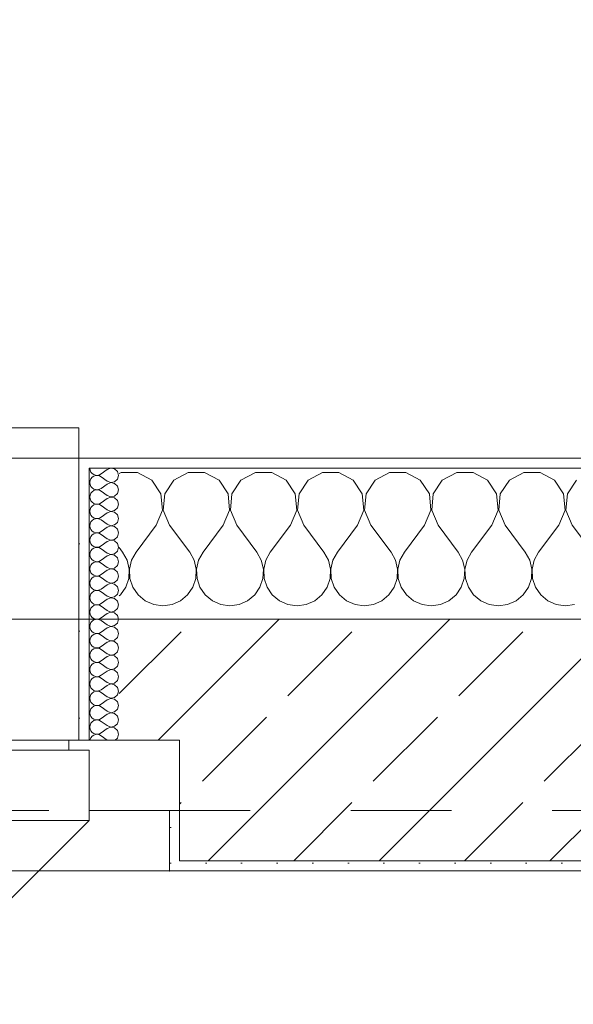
# Model space of a CAD drawing. Header units: metres. Extents: x -3.6 to 90.7, y -11.1 to 18.
# Tile 676 of 708: x 57.391 to 57.941, y 13.312 to 14.291. Entities that reach past the tile are written whole.
import ezdxf

# ---------------------------------------------------------------- set-up
doc = ezdxf.new("R2010")
doc.units = ezdxf.units.M
doc.header["$MEASUREMENT"] = 0
doc.linetypes.add('Strichlinie eng', pattern=[0.115, 0.075, -0.04])
doc.linetypes.add('Untersicht', pattern=[0.1, 0.075, -0.025])
for name, color, linetype in [('152 - Bemaßung_ Beschriftung.Ausbau', 7, 'Continuous'), ('603 - Struktur.Bodenplatte_ Decke Roh', 7, 'Continuous'), ('604 - Struktur.Wand Aussen', 7, 'Continuous'), ('650 - Abdeckung.Fußboden Aufbau', 7, 'Continuous'), ('Neubau_653 - Abdeckung.TB Verkofferung', 7, 'Continuous')]:
    doc.layers.add(name, color=color, linetype=linetype)
doc.styles.add('ERSTELLTER_STIL_2', font='txt')
doc.dimstyles.new('ERSTELLTER_STIL__3', dxfattribs={"dimtxt": 0.1, "dimasz": 0.0532, "dimexe": 0.18, "dimexo": 0.0625, "dimgap": 0, "dimtad": 1, "dimtih": 1, "dimtoh": 1, "dimzin": 0, "dimdsep": 46, "dimtxsty": 'ERSTELLTER_STIL_2', "dimblk": 'ARROWHEAD_2', "dimblk1": 'ARROWHEAD_2', "dimblk2": 'ARROWHEAD_2', "dimcen": 0.09, "dimse1": 1, "dimse2": 1, "dimclrd": 7, "dimclre": 7, "dimclrt": 7, "dimazin": 0, "dimtfac": 1, "dimtdec": 4, "dimtmove": 0, "dimatfit": 3, "dimfxl": 1, "dimtolj": 1, "dimtzin": 0, "dimarcsym": 0})
pattern_1 = [(0, (0, 0), (0, 0.08660254), [0, -0.05]), (0, (0.025, 0.0433), (0, 0.08660254), [0, -0.05])]
pattern_2 = [(45, (0, 0), (-0.01767767, 0.01767767), [0, -0.025])]

# ---------------------------------------------------------------- blocks, each defined once
blk = doc.blocks.new('*X30')
at = {"layer": '604 - Struktur.Wand Aussen', "color": 7, "linetype": 'Continuous', "lineweight": 5}
for p, q in [((57.49188, 13.84066), (57.49, 13.83965)), ((57.50812, 13.84066), (57.49188, 13.84066)), ((57.52243, 13.83299), (57.50812, 13.84066)), ((57.55855, 13.84066), (57.54424, 13.83299)), ((57.57479, 13.84066), (57.55855, 13.84066)), ((57.5891, 13.83299), (57.57479, 13.84066)), ((57.62521, 13.84066), (57.6109, 13.83299)), ((57.64145, 13.84066), (57.62521, 13.84066)), ((57.65576, 13.83299), (57.64145, 13.84066)), ((57.69188, 13.84066), (57.67757, 13.83299)), ((57.70812, 13.84066), (57.69188, 13.84066)), ((57.72243, 13.83299), (57.70812, 13.84066)), ((57.75855, 13.84066), (57.74424, 13.83299)), ((57.77479, 13.84066), (57.75855, 13.84066)), ((57.7891, 13.83299), (57.77479, 13.84066)), ((57.82521, 13.84066), (57.8109, 13.83299)), ((57.84145, 13.84066), (57.82521, 13.84066)), ((57.85576, 13.83299), (57.84145, 13.84066)), ((57.89188, 13.84066), (57.87757, 13.83299)), ((57.90812, 13.84066), (57.89188, 13.84066)), ((57.92243, 13.83299), (57.90812, 13.84066)), ((57.53142, 13.81947), (57.52243, 13.83299)), ((57.54424, 13.83299), (57.53525, 13.81947)), ((57.59808, 13.81947), (57.5891, 13.83299)), ((57.6109, 13.83299), (57.60192, 13.81947)), ((57.66475, 13.81947), (57.65576, 13.83299)), ((57.67757, 13.83299), (57.66858, 13.81947)), ((57.73142, 13.81947), (57.72243, 13.83299)), ((57.74424, 13.83299), (57.73525, 13.81947)), ((57.79808, 13.81947), (57.7891, 13.83299)), ((57.8109, 13.83299), (57.80192, 13.81947)), ((57.86475, 13.81947), (57.85576, 13.83299)), ((57.87757, 13.83299), (57.86858, 13.81947)), ((57.93142, 13.81947), (57.92243, 13.83299)), ((57.94424, 13.83299), (57.93525, 13.81947)), ((57.53295, 13.8033), (57.53142, 13.81947)), ((57.53525, 13.81947), (57.53371, 13.8033)), ((57.59962, 13.8033), (57.59808, 13.81947)), ((57.60192, 13.81947), (57.60038, 13.8033)), ((57.66629, 13.8033), (57.66475, 13.81947)), ((57.66858, 13.81947), (57.66705, 13.8033)), ((57.73295, 13.8033), (57.73142, 13.81947)), ((57.73525, 13.81947), (57.73371, 13.8033)), ((57.79962, 13.8033), (57.79808, 13.81947)), ((57.80192, 13.81947), (57.80038, 13.8033)), ((57.86629, 13.8033), (57.86475, 13.81947)), ((57.86858, 13.81947), (57.86705, 13.8033)), ((57.93295, 13.8033), (57.93142, 13.81947)), ((57.93525, 13.81947), (57.93371, 13.8033)), ((57.52667, 13.78833), (57.53295, 13.8033)), ((57.53371, 13.8033), (57.54, 13.78833)), ((57.59333, 13.78833), (57.59962, 13.8033)), ((57.60038, 13.8033), (57.60667, 13.78833)), ((57.66, 13.78833), (57.66629, 13.8033)), ((57.66705, 13.8033), (57.67333, 13.78833)), ((57.72667, 13.78833), (57.73295, 13.8033)), ((57.73371, 13.8033), (57.74, 13.78833)), ((57.79333, 13.78833), (57.79962, 13.8033)), ((57.80038, 13.8033), (57.80667, 13.78833)), ((57.86, 13.78833), (57.86629, 13.8033)), ((57.86705, 13.8033), (57.87333, 13.78833)), ((57.92667, 13.78833), (57.93295, 13.8033)), ((57.93371, 13.8033), (57.94, 13.78833)), ((57.52667, 13.78833), (57.50667, 13.76167)), ((57.54, 13.78833), (57.56, 13.76167)), ((57.59333, 13.78833), (57.57333, 13.76167)), ((57.60667, 13.78833), (57.62667, 13.76167)), ((57.66, 13.78833), (57.64, 13.76167)), ((57.67333, 13.78833), (57.69333, 13.76167)), ((57.72667, 13.78833), (57.70667, 13.76167)), ((57.74, 13.78833), (57.76, 13.76167)), ((57.79333, 13.78833), (57.77333, 13.76167)), ((57.80667, 13.78833), (57.82667, 13.76167)), ((57.86, 13.78833), (57.84, 13.76167)), ((57.87333, 13.78833), (57.89333, 13.76167)), ((57.92667, 13.78833), (57.90667, 13.76167)), ((57.94, 13.78833), (57.96, 13.76167)), ((57.49, 13.76611), (57.49333, 13.76167)), ((57.49778, 13.75362), (57.49333, 13.76167)), ((57.50667, 13.76167), (57.50222, 13.75362)), ((57.56445, 13.75362), (57.56, 13.76167)), ((57.57333, 13.76167), (57.56888, 13.75362)), ((57.63112, 13.75362), (57.62667, 13.76167)), ((57.64, 13.76167), (57.63555, 13.75362)), ((57.69778, 13.75362), (57.69333, 13.76167)), ((57.70667, 13.76167), (57.70222, 13.75362)), ((57.76445, 13.75362), (57.76, 13.76167)), ((57.77333, 13.76167), (57.76888, 13.75362)), ((57.83112, 13.75362), (57.82667, 13.76167)), ((57.84, 13.76167), (57.83555, 13.75362)), ((57.89778, 13.75362), (57.89333, 13.76167)), ((57.90667, 13.76167), (57.90222, 13.75362)), ((57.49987, 13.74466), (57.49778, 13.75362)), ((57.50222, 13.75362), (57.50013, 13.74466)), ((57.56653, 13.74466), (57.56445, 13.75362)), ((57.56888, 13.75362), (57.5668, 13.74466)), ((57.6332, 13.74466), (57.63112, 13.75362)), ((57.63555, 13.75362), (57.63347, 13.74466)), ((57.69987, 13.74466), (57.69778, 13.75362)), ((57.70222, 13.75362), (57.70013, 13.74466)), ((57.76653, 13.74466), (57.76445, 13.75362)), ((57.76888, 13.75362), (57.7668, 13.74466)), ((57.8332, 13.74466), (57.83112, 13.75362)), ((57.83555, 13.75362), (57.83347, 13.74466)), ((57.89987, 13.74466), (57.89778, 13.75362)), ((57.90222, 13.75362), (57.90013, 13.74466)), ((57.49942, 13.73547), (57.49987, 13.74466)), ((57.50013, 13.74466), (57.50058, 13.73547)), ((57.56609, 13.73547), (57.56653, 13.74466)), ((57.5668, 13.74466), (57.56725, 13.73547)), ((57.63275, 13.73547), (57.6332, 13.74466)), ((57.63347, 13.74466), (57.63391, 13.73547)), ((57.69942, 13.73547), (57.69987, 13.74466)), ((57.70013, 13.74466), (57.70058, 13.73547)), ((57.76609, 13.73547), (57.76653, 13.74466)), ((57.7668, 13.74466), (57.76725, 13.73547)), ((57.83275, 13.73547), (57.8332, 13.74466)), ((57.83347, 13.74466), (57.83391, 13.73547)), ((57.89942, 13.73547), (57.89987, 13.74466)), ((57.90013, 13.74466), (57.90058, 13.73547)), ((57.49648, 13.72676), (57.49942, 13.73547)), ((57.50058, 13.73547), (57.50352, 13.72676)), ((57.56315, 13.72676), (57.56609, 13.73547)), ((57.56725, 13.73547), (57.57019, 13.72676)), ((57.62981, 13.72676), (57.63275, 13.73547)), ((57.63391, 13.73547), (57.63685, 13.72676)), ((57.69648, 13.72676), (57.69942, 13.73547)), ((57.70058, 13.73547), (57.70352, 13.72676)), ((57.76315, 13.72676), (57.76609, 13.73547)), ((57.76725, 13.73547), (57.77019, 13.72676)), ((57.82981, 13.72676), (57.83275, 13.73547)), ((57.83391, 13.73547), (57.83685, 13.72676)), ((57.89648, 13.72676), (57.89942, 13.73547)), ((57.90058, 13.73547), (57.90352, 13.72676)), ((57.49127, 13.71918), (57.49648, 13.72676)), ((57.50352, 13.72676), (57.50873, 13.71918)), ((57.55794, 13.71918), (57.56315, 13.72676)), ((57.57019, 13.72676), (57.57539, 13.71918)), ((57.62461, 13.71918), (57.62981, 13.72676)), ((57.63685, 13.72676), (57.64206, 13.71918)), ((57.69127, 13.71918), (57.69648, 13.72676)), ((57.70352, 13.72676), (57.70873, 13.71918)), ((57.75794, 13.71918), (57.76315, 13.72676)), ((57.77019, 13.72676), (57.77539, 13.71918)), ((57.82461, 13.71918), (57.82981, 13.72676)), ((57.83685, 13.72676), (57.84206, 13.71918)), ((57.89127, 13.71918), (57.89648, 13.72676)), ((57.90352, 13.72676), (57.90873, 13.71918)), ((57.49, 13.71813), (57.49127, 13.71918)), ((57.50873, 13.71918), (57.51581, 13.71331)), ((57.51581, 13.71331), (57.52422, 13.7096)), ((57.54244, 13.7096), (57.55086, 13.71331)), ((57.55086, 13.71331), (57.55794, 13.71918)), ((57.57539, 13.71918), (57.58248, 13.71331)), ((57.58248, 13.71331), (57.59089, 13.7096)), ((57.60911, 13.7096), (57.61752, 13.71331)), ((57.61752, 13.71331), (57.62461, 13.71918)), ((57.64206, 13.71918), (57.64914, 13.71331)), ((57.64914, 13.71331), (57.65756, 13.7096)), ((57.67578, 13.7096), (57.68419, 13.71331)), ((57.68419, 13.71331), (57.69127, 13.71918)), ((57.70873, 13.71918), (57.71581, 13.71331)), ((57.71581, 13.71331), (57.72422, 13.7096)), ((57.74244, 13.7096), (57.75086, 13.71331)), ((57.75086, 13.71331), (57.75794, 13.71918)), ((57.77539, 13.71918), (57.78248, 13.71331)), ((57.78248, 13.71331), (57.79089, 13.7096)), ((57.80911, 13.7096), (57.81752, 13.71331)), ((57.81752, 13.71331), (57.82461, 13.71918)), ((57.84206, 13.71918), (57.84914, 13.71331)), ((57.84914, 13.71331), (57.85756, 13.7096)), ((57.87578, 13.7096), (57.88419, 13.71331)), ((57.88419, 13.71331), (57.89127, 13.71918)), ((57.90873, 13.71918), (57.91581, 13.71331)), ((57.91581, 13.71331), (57.92422, 13.7096)), ((57.52422, 13.7096), (57.53333, 13.70833)), ((57.53333, 13.70833), (57.54244, 13.7096)), ((57.59089, 13.7096), (57.6, 13.70833)), ((57.6, 13.70833), (57.60911, 13.7096)), ((57.65756, 13.7096), (57.66667, 13.70833)), ((57.66667, 13.70833), (57.67578, 13.7096)), ((57.72422, 13.7096), (57.73333, 13.70833)), ((57.73333, 13.70833), (57.74244, 13.7096)), ((57.79089, 13.7096), (57.8, 13.70833)), ((57.8, 13.70833), (57.80911, 13.7096)), ((57.85756, 13.7096), (57.86667, 13.70833)), ((57.86667, 13.70833), (57.87578, 13.7096)), ((57.92422, 13.7096), (57.93333, 13.70833)), ((57.93333, 13.70833), (57.94244, 13.7096))]:
    blk.add_line(p, q, dxfattribs=at)
blk = doc.blocks.new('*X59')
at = {"layer": '604 - Struktur.Wand Aussen', "color": 7, "linetype": 'Continuous', "lineweight": 5}
for p, q in [((57.46071, 13.845), (57.46099, 13.84305)), ((57.46099, 13.84305), (57.46178, 13.84124)), ((57.46178, 13.84124), (57.46304, 13.83973)), ((57.46304, 13.83973), (57.46466, 13.83861)), ((57.47042, 13.83833), (57.47214, 13.83929)), ((57.47786, 13.84357), (57.47214, 13.83929)), ((57.4815, 13.84497), (57.47786, 13.84357)), ((57.48534, 13.84425), (57.4815, 13.84497)), ((57.48822, 13.84161), (57.48534, 13.84425)), ((57.48929, 13.83786), (57.48822, 13.84161)), ((57.46099, 13.83267), (57.46071, 13.83071)), ((57.46071, 13.83071), (57.46099, 13.82876)), ((57.46178, 13.83447), (57.46099, 13.83267)), ((57.46304, 13.83599), (57.46178, 13.83447)), ((57.46466, 13.8371), (57.46304, 13.83599)), ((57.46466, 13.83861), (57.46653, 13.83798)), ((57.46653, 13.83773), (57.46466, 13.8371)), ((57.46653, 13.83798), (57.4685, 13.83789)), ((57.4685, 13.83783), (57.46653, 13.83773)), ((57.4685, 13.83789), (57.47042, 13.83833)), ((57.47042, 13.83738), (57.4685, 13.83783)), ((57.47214, 13.83643), (57.47042, 13.83738)), ((57.47786, 13.83214), (57.47214, 13.83643)), ((57.47786, 13.83214), (57.4815, 13.83074)), ((57.4815, 13.83069), (57.47786, 13.82929)), ((57.4815, 13.83074), (57.48534, 13.83147)), ((57.48534, 13.82996), (57.4815, 13.83069)), ((57.48534, 13.83147), (57.48822, 13.8341)), ((57.48822, 13.82733), (57.48534, 13.82996)), ((57.48822, 13.8341), (57.48929, 13.83786)), ((57.46099, 13.82876), (57.46178, 13.82696)), ((57.46178, 13.82018), (57.46099, 13.81838)), ((57.46178, 13.82696), (57.46304, 13.82544)), ((57.46304, 13.8217), (57.46178, 13.82018)), ((57.46304, 13.82544), (57.46466, 13.82433)), ((57.46466, 13.82282), (57.46304, 13.8217)), ((57.46466, 13.82433), (57.46653, 13.8237)), ((57.46653, 13.82345), (57.46466, 13.82282)), ((57.46653, 13.8237), (57.4685, 13.8236)), ((57.4685, 13.82354), (57.46653, 13.82345)), ((57.4685, 13.8236), (57.47042, 13.82405)), ((57.47042, 13.8231), (57.4685, 13.82354)), ((57.47042, 13.82405), (57.47214, 13.825)), ((57.47214, 13.82214), (57.47042, 13.8231)), ((57.47786, 13.82929), (57.47214, 13.825)), ((57.47786, 13.81786), (57.47214, 13.82214)), ((57.48534, 13.81718), (57.48822, 13.81982)), ((57.48929, 13.82357), (57.48822, 13.82733)), ((57.48822, 13.81982), (57.48929, 13.82357)), ((57.46099, 13.81838), (57.46071, 13.81643)), ((57.46071, 13.81643), (57.46099, 13.81448)), ((57.46099, 13.81448), (57.46178, 13.81267)), ((57.46178, 13.81267), (57.46304, 13.81116)), ((57.46304, 13.81116), (57.46466, 13.81004)), ((57.46466, 13.81004), (57.46653, 13.80941)), ((57.47042, 13.80976), (57.47214, 13.81071)), ((57.47786, 13.815), (57.47214, 13.81071)), ((57.47786, 13.81786), (57.4815, 13.81646)), ((57.4815, 13.8164), (57.47786, 13.815)), ((57.4815, 13.81646), (57.48534, 13.81718)), ((57.48534, 13.81567), (57.4815, 13.8164)), ((57.48822, 13.81304), (57.48534, 13.81567)), ((57.48929, 13.80929), (57.48822, 13.81304)), ((57.46099, 13.80409), (57.46071, 13.80214)), ((57.46071, 13.80214), (57.46099, 13.80019)), ((57.46178, 13.8059), (57.46099, 13.80409)), ((57.46099, 13.80019), (57.46178, 13.79839)), ((57.46304, 13.80742), (57.46178, 13.8059)), ((57.46466, 13.80853), (57.46304, 13.80742)), ((57.46653, 13.80916), (57.46466, 13.80853)), ((57.46653, 13.80941), (57.4685, 13.80931)), ((57.4685, 13.80926), (57.46653, 13.80916)), ((57.4685, 13.80931), (57.47042, 13.80976)), ((57.47042, 13.80881), (57.4685, 13.80926)), ((57.47214, 13.80786), (57.47042, 13.80881)), ((57.47786, 13.80357), (57.47214, 13.80786)), ((57.47786, 13.80071), (57.47214, 13.79643)), ((57.47786, 13.80357), (57.4815, 13.80217)), ((57.4815, 13.80211), (57.47786, 13.80071)), ((57.4815, 13.80217), (57.48534, 13.8029)), ((57.48534, 13.80139), (57.4815, 13.80211)), ((57.48534, 13.8029), (57.48822, 13.80553)), ((57.48822, 13.79876), (57.48534, 13.80139)), ((57.48822, 13.80553), (57.48929, 13.80929)), ((57.46178, 13.79161), (57.46099, 13.78981)), ((57.46178, 13.79839), (57.46304, 13.79687)), ((57.46304, 13.79313), (57.46178, 13.79161)), ((57.46304, 13.79687), (57.46466, 13.79575)), ((57.46466, 13.79425), (57.46304, 13.79313)), ((57.46466, 13.79575), (57.46653, 13.79512)), ((57.46653, 13.79488), (57.46466, 13.79425)), ((57.46653, 13.79512), (57.4685, 13.79503)), ((57.4685, 13.79497), (57.46653, 13.79488)), ((57.4685, 13.79503), (57.47042, 13.79547)), ((57.47042, 13.79453), (57.4685, 13.79497)), ((57.47042, 13.79547), (57.47214, 13.79643)), ((57.47214, 13.79357), (57.47042, 13.79453)), ((57.47786, 13.78929), (57.47214, 13.79357)), ((57.48534, 13.78861), (57.48822, 13.79124)), ((57.48929, 13.795), (57.48822, 13.79876)), ((57.48822, 13.79124), (57.48929, 13.795)), ((57.46099, 13.78981), (57.46071, 13.78786)), ((57.46071, 13.78786), (57.46099, 13.78591)), ((57.46099, 13.78591), (57.46178, 13.7841)), ((57.46178, 13.7841), (57.46304, 13.78258)), ((57.46304, 13.78258), (57.46466, 13.78147)), ((57.46466, 13.78147), (57.46653, 13.78084)), ((57.46653, 13.78059), (57.46466, 13.77996)), ((57.46653, 13.78084), (57.4685, 13.78074)), ((57.4685, 13.78069), (57.46653, 13.78059)), ((57.4685, 13.78074), (57.47042, 13.78119)), ((57.47042, 13.78024), (57.4685, 13.78069)), ((57.47042, 13.78119), (57.47214, 13.78214)), ((57.47786, 13.78643), (57.47214, 13.78214)), ((57.47786, 13.78929), (57.4815, 13.78789)), ((57.4815, 13.78783), (57.47786, 13.78643)), ((57.4815, 13.78789), (57.48534, 13.78861)), ((57.48534, 13.7871), (57.4815, 13.78783)), ((57.48822, 13.78447), (57.48534, 13.7871)), ((57.48929, 13.78071), (57.48822, 13.78447)), ((57.48822, 13.77696), (57.48929, 13.78071)), ((57.46099, 13.77552), (57.46071, 13.77357)), ((57.46071, 13.77357), (57.46099, 13.77162)), ((57.46178, 13.77733), (57.46099, 13.77552)), ((57.46099, 13.77162), (57.46178, 13.76982)), ((57.46304, 13.77884), (57.46178, 13.77733)), ((57.46466, 13.77996), (57.46304, 13.77884)), ((57.47214, 13.77929), (57.47042, 13.78024)), ((57.47786, 13.775), (57.47214, 13.77929)), ((57.47786, 13.77214), (57.47214, 13.76786)), ((57.47786, 13.775), (57.4815, 13.7736)), ((57.4815, 13.77354), (57.47786, 13.77214)), ((57.4815, 13.7736), (57.48534, 13.77433)), ((57.48534, 13.77282), (57.4815, 13.77354)), ((57.48534, 13.77433), (57.48822, 13.77696)), ((57.48822, 13.77018), (57.48534, 13.77282)), ((57.46099, 13.76124), (57.46071, 13.75929)), ((57.46178, 13.76304), (57.46099, 13.76124)), ((57.46178, 13.76982), (57.46304, 13.7683)), ((57.46304, 13.76456), (57.46178, 13.76304)), ((57.46304, 13.7683), (57.46466, 13.76718)), ((57.46466, 13.76567), (57.46304, 13.76456)), ((57.46466, 13.76718), (57.46653, 13.76655)), ((57.46653, 13.7663), (57.46466, 13.76567)), ((57.46653, 13.76655), (57.4685, 13.76646)), ((57.4685, 13.7664), (57.46653, 13.7663)), ((57.4685, 13.76646), (57.47042, 13.7669)), ((57.47042, 13.76595), (57.4685, 13.7664)), ((57.47042, 13.7669), (57.47214, 13.76786)), ((57.47214, 13.765), (57.47042, 13.76595)), ((57.47786, 13.76071), (57.47214, 13.765)), ((57.48534, 13.76004), (57.48822, 13.76267)), ((57.48929, 13.76643), (57.48822, 13.77018)), ((57.48822, 13.76267), (57.48929, 13.76643)), ((57.46071, 13.75929), (57.46099, 13.75733)), ((57.46099, 13.75733), (57.46178, 13.75553)), ((57.46178, 13.75553), (57.46304, 13.75401)), ((57.46304, 13.75401), (57.46466, 13.7529)), ((57.46466, 13.75139), (57.46304, 13.75027)), ((57.46466, 13.7529), (57.46653, 13.75227)), ((57.46653, 13.75202), (57.46466, 13.75139)), ((57.46653, 13.75227), (57.4685, 13.75217)), ((57.4685, 13.75211), (57.46653, 13.75202)), ((57.4685, 13.75217), (57.47042, 13.75262)), ((57.47042, 13.75167), (57.4685, 13.75211)), ((57.47042, 13.75262), (57.47214, 13.75357)), ((57.47214, 13.75071), (57.47042, 13.75167)), ((57.47786, 13.75786), (57.47214, 13.75357)), ((57.47786, 13.76071), (57.4815, 13.75931)), ((57.4815, 13.75926), (57.47786, 13.75786)), ((57.4815, 13.75931), (57.48534, 13.76004)), ((57.48534, 13.75853), (57.4815, 13.75926)), ((57.48822, 13.7559), (57.48534, 13.75853)), ((57.48929, 13.75214), (57.48822, 13.7559)), ((57.48822, 13.74839), (57.48929, 13.75214)), ((57.46099, 13.74695), (57.46071, 13.745)), ((57.46071, 13.745), (57.46099, 13.74305)), ((57.46178, 13.74876), (57.46099, 13.74695)), ((57.46099, 13.74305), (57.46178, 13.74124)), ((57.46304, 13.75027), (57.46178, 13.74876)), ((57.47786, 13.74643), (57.47214, 13.75071)), ((57.47786, 13.74357), (57.47214, 13.73929)), ((57.47786, 13.74643), (57.4815, 13.74503)), ((57.4815, 13.74497), (57.47786, 13.74357)), ((57.4815, 13.74503), (57.48534, 13.74575)), ((57.48534, 13.74425), (57.4815, 13.74497)), ((57.48534, 13.74575), (57.48822, 13.74839)), ((57.48822, 13.74161), (57.48534, 13.74425)), ((57.48929, 13.73786), (57.48822, 13.74161)), ((57.46099, 13.73267), (57.46071, 13.73071)), ((57.46178, 13.73447), (57.46099, 13.73267)), ((57.46178, 13.74124), (57.46304, 13.73973)), ((57.46304, 13.73599), (57.46178, 13.73447)), ((57.46304, 13.73973), (57.46466, 13.73861)), ((57.46466, 13.7371), (57.46304, 13.73599)), ((57.46466, 13.73861), (57.46653, 13.73798)), ((57.46653, 13.73773), (57.46466, 13.7371)), ((57.46653, 13.73798), (57.4685, 13.73789)), ((57.4685, 13.73783), (57.46653, 13.73773)), ((57.4685, 13.73789), (57.47042, 13.73833)), ((57.47042, 13.73738), (57.4685, 13.73783)), ((57.47042, 13.73833), (57.47214, 13.73929)), ((57.47214, 13.73643), (57.47042, 13.73738)), ((57.47786, 13.73214), (57.47214, 13.73643)), ((57.47786, 13.73214), (57.4815, 13.73074)), ((57.48534, 13.73147), (57.48822, 13.7341)), ((57.48822, 13.7341), (57.48929, 13.73786)), ((57.46071, 13.73071), (57.46099, 13.72876)), ((57.46099, 13.72876), (57.46178, 13.72696)), ((57.46178, 13.72696), (57.46304, 13.72544)), ((57.46304, 13.72544), (57.46466, 13.72433)), ((57.46466, 13.72282), (57.46304, 13.7217)), ((57.46466, 13.72433), (57.46653, 13.7237)), ((57.46653, 13.72345), (57.46466, 13.72282)), ((57.46653, 13.7237), (57.4685, 13.7236)), ((57.4685, 13.72354), (57.46653, 13.72345)), ((57.4685, 13.7236), (57.47042, 13.72405)), ((57.47042, 13.7231), (57.4685, 13.72354)), ((57.47042, 13.72405), (57.47214, 13.725)), ((57.47214, 13.72214), (57.47042, 13.7231)), ((57.47786, 13.72929), (57.47214, 13.725)), ((57.47786, 13.71786), (57.47214, 13.72214)), ((57.4815, 13.73069), (57.47786, 13.72929)), ((57.4815, 13.73074), (57.48534, 13.73147)), ((57.48534, 13.72996), (57.4815, 13.73069)), ((57.48822, 13.72733), (57.48534, 13.72996)), ((57.48929, 13.72357), (57.48822, 13.72733)), ((57.48822, 13.71982), (57.48929, 13.72357)), ((57.46099, 13.71838), (57.46071, 13.71643)), ((57.46071, 13.71643), (57.46099, 13.71448)), ((57.46178, 13.72018), (57.46099, 13.71838)), ((57.46099, 13.71448), (57.46178, 13.71267)), ((57.46304, 13.7217), (57.46178, 13.72018)), ((57.46178, 13.71267), (57.46304, 13.71116)), ((57.47786, 13.715), (57.47214, 13.71071)), ((57.47786, 13.71786), (57.4815, 13.71646)), ((57.4815, 13.7164), (57.47786, 13.715)), ((57.4815, 13.71646), (57.48534, 13.71718)), ((57.48534, 13.71567), (57.4815, 13.7164)), ((57.48534, 13.71718), (57.48822, 13.71982)), ((57.48822, 13.71304), (57.48534, 13.71567)), ((57.48929, 13.70929), (57.48822, 13.71304)), ((57.46099, 13.70409), (57.46071, 13.70214)), ((57.46178, 13.7059), (57.46099, 13.70409)), ((57.46304, 13.70742), (57.46178, 13.7059)), ((57.46304, 13.71116), (57.46466, 13.71004)), ((57.46466, 13.70853), (57.46304, 13.70742)), ((57.46466, 13.71004), (57.46653, 13.70941)), ((57.46653, 13.70916), (57.46466, 13.70853)), ((57.46653, 13.70941), (57.4685, 13.70931)), ((57.4685, 13.70926), (57.46653, 13.70916)), ((57.4685, 13.70931), (57.47042, 13.70976)), ((57.47042, 13.70881), (57.4685, 13.70926)), ((57.47042, 13.70976), (57.47214, 13.71071)), ((57.47214, 13.70786), (57.47042, 13.70881)), ((57.47786, 13.70357), (57.47214, 13.70786)), ((57.47786, 13.70357), (57.4815, 13.70217)), ((57.4815, 13.70217), (57.48534, 13.7029)), ((57.48534, 13.7029), (57.48822, 13.70553)), ((57.48822, 13.70553), (57.48929, 13.70929)), ((57.46071, 13.70214), (57.46099, 13.70019)), ((57.46099, 13.70019), (57.46178, 13.69839)), ((57.46178, 13.69839), (57.46304, 13.69687)), ((57.46304, 13.69313), (57.46178, 13.69161)), ((57.46304, 13.69687), (57.46466, 13.69575)), ((57.46466, 13.69425), (57.46304, 13.69313)), ((57.46466, 13.69575), (57.46653, 13.69512)), ((57.46653, 13.69488), (57.46466, 13.69425)), ((57.46653, 13.69512), (57.4685, 13.69503)), ((57.4685, 13.69497), (57.46653, 13.69488)), ((57.4685, 13.69503), (57.47042, 13.69547)), ((57.47042, 13.69453), (57.4685, 13.69497)), ((57.47042, 13.69547), (57.47214, 13.69643)), ((57.47214, 13.69357), (57.47042, 13.69453)), ((57.47786, 13.70071), (57.47214, 13.69643)), ((57.47786, 13.68929), (57.47214, 13.69357)), ((57.4815, 13.70211), (57.47786, 13.70071)), ((57.48534, 13.70139), (57.4815, 13.70211)), ((57.48822, 13.69876), (57.48534, 13.70139)), ((57.48929, 13.695), (57.48822, 13.69876)), ((57.48822, 13.69124), (57.48929, 13.695)), ((57.46099, 13.68981), (57.46071, 13.68786)), ((57.46071, 13.68786), (57.46099, 13.68591)), ((57.46178, 13.69161), (57.46099, 13.68981)), ((57.46099, 13.68591), (57.46178, 13.6841)), ((57.46178, 13.6841), (57.46304, 13.68258)), ((57.47786, 13.68643), (57.47214, 13.68214)), ((57.47786, 13.68929), (57.4815, 13.68789)), ((57.4815, 13.68783), (57.47786, 13.68643)), ((57.4815, 13.68789), (57.48534, 13.68861)), ((57.48534, 13.6871), (57.4815, 13.68783)), ((57.48534, 13.68861), (57.48822, 13.69124)), ((57.48822, 13.68447), (57.48534, 13.6871)), ((57.48929, 13.68071), (57.48822, 13.68447)), ((57.46099, 13.67552), (57.46071, 13.67357)), ((57.46071, 13.67357), (57.46099, 13.67162)), ((57.46178, 13.67733), (57.46099, 13.67552)), ((57.46304, 13.67884), (57.46178, 13.67733)), ((57.46304, 13.68258), (57.46466, 13.68147)), ((57.46466, 13.67996), (57.46304, 13.67884)), ((57.46466, 13.68147), (57.46653, 13.68084)), ((57.46653, 13.68059), (57.46466, 13.67996)), ((57.46653, 13.68084), (57.4685, 13.68074)), ((57.4685, 13.68069), (57.46653, 13.68059)), ((57.4685, 13.68074), (57.47042, 13.68119)), ((57.47042, 13.68024), (57.4685, 13.68069)), ((57.47042, 13.68119), (57.47214, 13.68214)), ((57.47214, 13.67929), (57.47042, 13.68024)), ((57.47786, 13.675), (57.47214, 13.67929)), ((57.47786, 13.675), (57.4815, 13.6736)), ((57.4815, 13.67354), (57.47786, 13.67214)), ((57.4815, 13.6736), (57.48534, 13.67433)), ((57.48534, 13.67282), (57.4815, 13.67354)), ((57.48534, 13.67433), (57.48822, 13.67696)), ((57.48822, 13.67696), (57.48929, 13.68071)), ((57.46099, 13.67162), (57.46178, 13.66982)), ((57.46178, 13.66982), (57.46304, 13.6683)), ((57.46304, 13.66456), (57.46178, 13.66304)), ((57.46304, 13.6683), (57.46466, 13.66718)), ((57.46466, 13.66567), (57.46304, 13.66456)), ((57.46466, 13.66718), (57.46653, 13.66655)), ((57.46653, 13.6663), (57.46466, 13.66567)), ((57.46653, 13.66655), (57.4685, 13.66646)), ((57.4685, 13.6664), (57.46653, 13.6663)), ((57.4685, 13.66646), (57.47042, 13.6669)), ((57.47042, 13.66595), (57.4685, 13.6664)), ((57.47042, 13.6669), (57.47214, 13.66786)), ((57.47214, 13.665), (57.47042, 13.66595)), ((57.47786, 13.67214), (57.47214, 13.66786)), ((57.47786, 13.66071), (57.47214, 13.665)), ((57.48822, 13.67018), (57.48534, 13.67282)), ((57.48929, 13.66643), (57.48822, 13.67018)), ((57.48822, 13.66267), (57.48929, 13.66643)), ((57.46099, 13.66124), (57.46071, 13.65929)), ((57.46071, 13.65929), (57.46099, 13.65733)), ((57.46178, 13.66304), (57.46099, 13.66124)), ((57.46099, 13.65733), (57.46178, 13.65553)), ((57.46178, 13.65553), (57.46304, 13.65401)), ((57.46304, 13.65401), (57.46466, 13.6529)), ((57.47042, 13.65262), (57.47214, 13.65357)), ((57.47786, 13.65786), (57.47214, 13.65357)), ((57.47786, 13.66071), (57.4815, 13.65931)), ((57.4815, 13.65926), (57.47786, 13.65786)), ((57.4815, 13.65931), (57.48534, 13.66004)), ((57.48534, 13.65853), (57.4815, 13.65926)), ((57.48534, 13.66004), (57.48822, 13.66267)), ((57.48822, 13.6559), (57.48534, 13.65853)), ((57.48929, 13.65214), (57.48822, 13.6559)), ((57.46099, 13.64695), (57.46071, 13.645)), ((57.46071, 13.645), (57.46099, 13.64305)), ((57.46178, 13.64876), (57.46099, 13.64695)), ((57.46304, 13.65027), (57.46178, 13.64876)), ((57.46466, 13.65139), (57.46304, 13.65027)), ((57.46466, 13.6529), (57.46653, 13.65227)), ((57.46653, 13.65202), (57.46466, 13.65139)), ((57.46653, 13.65227), (57.4685, 13.65217)), ((57.4685, 13.65211), (57.46653, 13.65202)), ((57.4685, 13.65217), (57.47042, 13.65262)), ((57.47042, 13.65167), (57.4685, 13.65211)), ((57.47214, 13.65071), (57.47042, 13.65167)), ((57.47786, 13.64643), (57.47214, 13.65071)), ((57.47786, 13.64643), (57.4815, 13.64503)), ((57.4815, 13.64497), (57.47786, 13.64357)), ((57.4815, 13.64503), (57.48534, 13.64575)), ((57.48534, 13.64425), (57.4815, 13.64497)), ((57.48534, 13.64575), (57.48822, 13.64839)), ((57.48822, 13.64161), (57.48534, 13.64425)), ((57.48822, 13.64839), (57.48929, 13.65214)), ((57.46099, 13.64305), (57.46178, 13.64124)), ((57.46178, 13.63447), (57.46099, 13.63267)), ((57.46178, 13.64124), (57.46304, 13.63973)), ((57.46304, 13.63599), (57.46178, 13.63447)), ((57.46304, 13.63973), (57.46466, 13.63861)), ((57.46466, 13.6371), (57.46304, 13.63599)), ((57.46466, 13.63861), (57.46653, 13.63798)), ((57.46653, 13.63773), (57.46466, 13.6371)), ((57.46653, 13.63798), (57.4685, 13.63789)), ((57.4685, 13.63783), (57.46653, 13.63773)), ((57.4685, 13.63789), (57.47042, 13.63833)), ((57.47042, 13.63738), (57.4685, 13.63783)), ((57.47042, 13.63833), (57.47214, 13.63929)), ((57.47214, 13.63643), (57.47042, 13.63738)), ((57.47786, 13.64357), (57.47214, 13.63929)), ((57.47786, 13.63214), (57.47214, 13.63643)), ((57.48534, 13.63147), (57.48822, 13.6341)), ((57.48929, 13.63786), (57.48822, 13.64161)), ((57.48822, 13.6341), (57.48929, 13.63786)), ((57.46099, 13.63267), (57.46071, 13.63071)), ((57.46071, 13.63071), (57.46099, 13.62876)), ((57.46099, 13.62876), (57.46178, 13.62696)), ((57.46178, 13.62696), (57.46304, 13.62544)), ((57.46304, 13.62544), (57.46466, 13.62433)), ((57.46466, 13.62433), (57.46653, 13.6237)), ((57.4685, 13.6236), (57.47042, 13.62405)), ((57.47042, 13.62405), (57.47214, 13.625)), ((57.47786, 13.62929), (57.47214, 13.625)), ((57.47786, 13.63214), (57.4815, 13.63074)), ((57.4815, 13.63069), (57.47786, 13.62929)), ((57.4815, 13.63074), (57.48534, 13.63147)), ((57.48534, 13.62996), (57.4815, 13.63069)), ((57.48822, 13.62733), (57.48534, 13.62996)), ((57.48929, 13.62357), (57.48822, 13.62733)), ((57.46099, 13.61838), (57.46071, 13.61643)), ((57.46071, 13.61643), (57.46099, 13.61448)), ((57.46178, 13.62018), (57.46099, 13.61838)), ((57.46099, 13.61448), (57.46178, 13.61267)), ((57.46304, 13.6217), (57.46178, 13.62018)), ((57.46466, 13.62282), (57.46304, 13.6217)), ((57.46653, 13.62345), (57.46466, 13.62282)), ((57.46653, 13.6237), (57.4685, 13.6236)), ((57.4685, 13.62354), (57.46653, 13.62345)), ((57.47042, 13.6231), (57.4685, 13.62354)), ((57.47214, 13.62214), (57.47042, 13.6231)), ((57.47786, 13.61786), (57.47214, 13.62214)), ((57.47786, 13.615), (57.47214, 13.61071)), ((57.47786, 13.61786), (57.4815, 13.61646)), ((57.4815, 13.6164), (57.47786, 13.615)), ((57.4815, 13.61646), (57.48534, 13.61718)), ((57.48534, 13.61567), (57.4815, 13.6164)), ((57.48534, 13.61718), (57.48822, 13.61982)), ((57.48822, 13.61304), (57.48534, 13.61567)), ((57.48822, 13.61982), (57.48929, 13.62357)), ((57.46178, 13.6059), (57.46099, 13.60409)), ((57.46178, 13.61267), (57.46304, 13.61116)), ((57.46304, 13.60742), (57.46178, 13.6059)), ((57.46304, 13.61116), (57.46466, 13.61004)), ((57.46466, 13.60853), (57.46304, 13.60742)), ((57.46466, 13.61004), (57.46653, 13.60941)), ((57.46653, 13.60916), (57.46466, 13.60853)), ((57.46653, 13.60941), (57.4685, 13.60931)), ((57.4685, 13.60926), (57.46653, 13.60916)), ((57.4685, 13.60931), (57.47042, 13.60976)), ((57.47042, 13.60881), (57.4685, 13.60926)), ((57.47042, 13.60976), (57.47214, 13.61071)), ((57.47214, 13.60786), (57.47042, 13.60881)), ((57.47786, 13.60357), (57.47214, 13.60786)), ((57.48534, 13.6029), (57.48822, 13.60553)), ((57.48929, 13.60929), (57.48822, 13.61304)), ((57.48822, 13.60553), (57.48929, 13.60929)), ((57.46099, 13.60409), (57.46071, 13.60214)), ((57.46071, 13.60214), (57.46099, 13.60019)), ((57.46099, 13.60019), (57.46178, 13.59839)), ((57.46178, 13.59839), (57.46304, 13.59687)), ((57.46304, 13.59687), (57.46466, 13.59575)), ((57.46466, 13.59575), (57.46653, 13.59512)), ((57.46653, 13.59488), (57.46466, 13.59425)), ((57.46653, 13.59512), (57.4685, 13.59503)), ((57.4685, 13.59497), (57.46653, 13.59488)), ((57.4685, 13.59503), (57.47042, 13.59547)), ((57.47042, 13.59453), (57.4685, 13.59497)), ((57.47042, 13.59547), (57.47214, 13.59643)), ((57.47786, 13.60071), (57.47214, 13.59643)), ((57.47786, 13.60357), (57.4815, 13.60217)), ((57.4815, 13.60211), (57.47786, 13.60071)), ((57.4815, 13.60217), (57.48534, 13.6029)), ((57.48534, 13.60139), (57.4815, 13.60211)), ((57.48822, 13.59876), (57.48534, 13.60139)), ((57.48929, 13.595), (57.48822, 13.59876)), ((57.48822, 13.59124), (57.48929, 13.595)), ((57.46099, 13.58981), (57.46071, 13.58786)), ((57.46071, 13.58786), (57.46099, 13.58591)), ((57.46178, 13.59161), (57.46099, 13.58981)), ((57.46099, 13.58591), (57.46178, 13.5841)), ((57.46304, 13.59313), (57.46178, 13.59161)), ((57.46466, 13.59425), (57.46304, 13.59313)), ((57.47214, 13.59357), (57.47042, 13.59453)), ((57.47786, 13.58929), (57.47214, 13.59357)), ((57.47786, 13.58643), (57.47214, 13.58214)), ((57.47786, 13.58929), (57.4815, 13.58789)), ((57.4815, 13.58783), (57.47786, 13.58643)), ((57.4815, 13.58789), (57.48534, 13.58861)), ((57.48534, 13.5871), (57.4815, 13.58783)), ((57.48534, 13.58861), (57.48822, 13.59124)), ((57.48822, 13.58447), (57.48534, 13.5871)), ((57.46099, 13.57552), (57.46091, 13.575)), ((57.46178, 13.57733), (57.46099, 13.57552)), ((57.46178, 13.5841), (57.46304, 13.58258)), ((57.46304, 13.57884), (57.46178, 13.57733)), ((57.46304, 13.58258), (57.46466, 13.58147)), ((57.46466, 13.57996), (57.46304, 13.57884)), ((57.46466, 13.58147), (57.46653, 13.58084)), ((57.46653, 13.58059), (57.46466, 13.57996)), ((57.46653, 13.58084), (57.4685, 13.58074)), ((57.4685, 13.58069), (57.46653, 13.58059)), ((57.4685, 13.58074), (57.47042, 13.58119)), ((57.47042, 13.58024), (57.4685, 13.58069)), ((57.47042, 13.58119), (57.47214, 13.58214)), ((57.47214, 13.57929), (57.47042, 13.58024)), ((57.47786, 13.575), (57.47214, 13.57929)), ((57.48608, 13.575), (57.48822, 13.57696)), ((57.48929, 13.58071), (57.48822, 13.58447)), ((57.48822, 13.57696), (57.48929, 13.58071))]:
    blk.add_line(p, q, dxfattribs=at)
blk = doc.blocks.new('*D243')
at = {"layer": '152 - Bemaßung_ Beschriftung.Ausbau', "color": 7, "linetype": 'Continuous', "lineweight": 5}
for p, q in [((55.15, 14.8025), (55.15, 14.9075)), ((57.55, 14.8025), (57.55, 14.9075)), ((55.17021, 14.89), (55.12979, 14.82)), ((57.57021, 14.89), (57.52979, 14.82)), ((55.15, 14.855), (57.55, 14.855))]:
    blk.add_line(p, q, dxfattribs=at)
at = {"layer": '152 - Bemaßung_ Beschriftung.Ausbau', "color": 7, "lineweight": 5, "char_height": 0.1, "attachment_point": 7, "style": 'ERSTELLTER_STIL_2'}
for s, insert in [('\\A1;{\\pql;\\fArial|b0|i0|c0|p38;2,40}', (56.21697, 14.875)), ('\\A1;{\\pql;\\fArial|b0|i0|c0|p38;2,01}', (56.21697, 14.735))]:
    blk.add_mtext(s, dxfattribs=dict(at, insert=insert))
blk = doc.blocks.new('ARROWHEAD_2')
at = {"color": 0, "linetype": 'Continuous', "lineweight": 0}
for p, q in [((-0.378, -0.655), (0.378, 0.655)), ((0, 0), (-1, 0))]:
    blk.add_line(p, q, dxfattribs=at)
blk = doc.blocks.new('*D244')
at = {"layer": '152 - Bemaßung_ Beschriftung.Ausbau', "color": 7, "linetype": 'Continuous', "lineweight": 5}
for p, q in [((57.55, 14.8025), (57.55, 14.9075)), ((58.74, 14.8025), (58.74, 14.9075)), ((57.57021, 14.89), (57.52979, 14.82)), ((58.76021, 14.89), (58.71979, 14.82)), ((57.55, 14.855), (58.74, 14.855))]:
    blk.add_line(p, q, dxfattribs=at)
at = {"layer": '152 - Bemaßung_ Beschriftung.Ausbau', "color": 7, "lineweight": 5, "insert": (58.01197, 14.875), "char_height": 0.1, "attachment_point": 7, "style": 'ERSTELLTER_STIL_2'}
blk.add_mtext('\\A1;{\\pql;\\fArial|b0|i0|c0|p38;1,19}', dxfattribs=at)
blk = doc.blocks.new('*D280')
at = {"layer": '152 - Bemaßung_ Beschriftung.Ausbau', "color": 7, "linetype": 'Continuous', "lineweight": 5}
for p, q in [((54.59997, 15.3025), (54.59997, 15.4075)), ((58.055, 15.3025), (58.055, 15.4075)), ((54.62018, 15.39), (54.57977, 15.32)), ((58.07521, 15.39), (58.03479, 15.32)), ((54.59997, 15.355), (58.055, 15.355))]:
    blk.add_line(p, q, dxfattribs=at)
at = {"layer": '152 - Bemaßung_ Beschriftung.Ausbau', "color": 7, "lineweight": 5, "char_height": 0.1, "attachment_point": 7, "style": 'ERSTELLTER_STIL_2'}
for s, insert in [('\\A1;{\\pql;\\fArial|b0|i0|c0|p38;3,45\\fArial|b0|i0|c0|p38;\\A1{\\H.66x;\\S5^  ;}}', (56.09353, 15.35559)), ('\\A1;{\\pql;\\fArial|b0|i0|c0|p38;14}', (57.883, 15.375))]:
    blk.add_mtext(s, dxfattribs=dict(at, insert=insert))
blk = doc.blocks.new('*D319')
at = {"layer": '152 - Bemaßung_ Beschriftung.Ausbau', "color": 7, "linetype": 'Continuous', "lineweight": 5}
for p, q in [((54.67999, 15.8025), (54.67999, 15.9075)), ((57.97999, 15.8025), (57.97999, 15.9075)), ((54.7002, 15.89), (54.65978, 15.82)), ((58.0002, 15.89), (57.95978, 15.82)), ((54.67999, 15.855), (57.97999, 15.855))]:
    blk.add_line(p, q, dxfattribs=at)
at = {"layer": '152 - Bemaßung_ Beschriftung.Ausbau', "color": 7, "lineweight": 5, "insert": (56.19696, 15.875), "char_height": 0.1, "attachment_point": 7, "style": 'ERSTELLTER_STIL_2'}
blk.add_mtext('\\A1;{\\pql;\\fArial|b0|i0|c0|p38;3,30}', dxfattribs=at)

msp = doc.modelspace()

# ---------------------------------------------------------------- hatches: boundary and pattern name
at = {"layer": '604 - Struktur.Wand Aussen', "linetype": 'Continuous', "lineweight": 0, "true_color": 0x000000}
h = msp.add_hatch(dxfattribs=at)
h.set_pattern_fill('Verputz_0001', color=18, style=0, pattern_type=2)
h.set_pattern_definition(pattern_1)
h.paths.add_polyline_path([(57.46, 13.855), (57.45, 13.855), (57.45, 13.575), (57.46, 13.575)])
h = msp.add_hatch(dxfattribs=at)
h.set_pattern_fill('Verputz_0001', color=18, style=0, pattern_type=2)
h.set_pattern_definition(pattern_1)
h.paths.add_polyline_path([(57.46, 13.855), (57.46, 13.845), (58.83, 13.845), (58.83, 13.855)])
h = msp.add_hatch(dxfattribs=at)
h.set_pattern_fill('Beton__Stahlbeton_0001', color=18, style=0, pattern_type=2)
h.set_pattern_definition([(45, (0, 0), (-0.08485281, 0.08485281), []), (45, (-0.04243, 0.04243), (-0.08485281, 0.08485281), [0.09, -0.03])])
h.paths.add_polyline_path([(57.49, 13.695), (57.49, 13.575), (57.55, 13.575), (57.55, 13.505), (57.55, 13.455), (58.74, 13.455), (58.74, 13.505), (58.74, 13.575), (58.8, 13.575), (58.8, 13.695)])
h = msp.add_hatch(dxfattribs=at)
h.set_pattern_fill('Gips_0001', color=18, style=0, pattern_type=2)
h.set_pattern_definition(pattern_2)
h.paths.add_polyline_path([(57.55, 13.445), (57.55, 13.505), (57.54, 13.505), (57.54, 13.445)])
h = msp.add_hatch(dxfattribs=at)
h.set_pattern_fill('Gips_0001', color=18, style=0, pattern_type=2)
h.set_pattern_definition(pattern_2)
h.paths.add_polyline_path([(57.55, 13.445), (57.96999, 13.445), (57.96999, 13.455), (57.55, 13.455)])

# ---------------------------------------------------------------- linework, layer by layer
at = {"layer": '603 - Struktur.Bodenplatte_ Decke Roh', "color": 7, "linetype": 'Continuous', "lineweight": 18, "flags": 128}
msp.add_lwpolyline([(-0.015, 0.005), (62.27503, 0.005), (62.27503, 13.695), (50.77999, 13.695), (50.77999, 13.455), (50.77999, 12.99998), (50.84002, 12.99998), (50.84002, 8.58498), (49.03003, 8.58498), (49.03003, 8.72498), (47.41002, 8.72498), (47.41002, 12.99998), (47.47999, 12.99998), (47.47999, 13.455), (47.47999, 13.695), (14.77999, 13.695)], dxfattribs=at)
at = {"layer": '604 - Struktur.Wand Aussen', "color": 7, "linetype": 'Continuous', "lineweight": 9}
for p, q in [((57.45, 13.885), (55.25, 13.885)), ((57.45, 13.855), (57.45, 13.885)), ((57.46, 13.495), (57.04281, 13.07781)), ((57.54, 13.445), (55.16, 13.445))]:
    msp.add_line(p, q, dxfattribs=at)
at = {"layer": '604 - Struktur.Wand Aussen', "color": 7, "linetype": 'Strichlinie eng', "lineweight": 9}
for p, q in [((57.45, 13.855), (55.25, 13.855)), ((57.54, 13.445), (55.16, 13.445))]:
    msp.add_line(p, q, dxfattribs=at)
at = {"layer": '604 - Struktur.Wand Aussen', "color": 7, "linetype": 'Continuous', "lineweight": 5}
for p, q in [((57.45, 13.855), (57.45, 13.845)), ((57.46, 13.855), (57.45, 13.855)), ((57.45, 13.855), (57.45, 13.845)), ((57.45, 13.845), (57.45, 13.705)), ((57.45, 13.845), (57.45, 13.705)), ((57.49, 13.845), (57.46, 13.845)), ((57.46, 13.575), (57.46, 13.845)), ((57.46, 13.845), (57.46, 13.575)), ((58.8, 13.845), (57.49, 13.845)), ((57.45, 13.705), (57.45, 13.695)), ((57.45, 13.705), (57.45, 13.695)), ((57.45, 13.695), (57.45, 13.575)), ((57.45, 13.695), (57.45, 13.575)), ((57.46, 13.575), (57.45, 13.575)), ((57.46, 13.575), (57.45, 13.575)), ((57.46, 13.575), (57.45, 13.575)), ((57.49, 13.575), (57.46, 13.575)), ((57.49, 13.575), (57.46, 13.575)), ((57.49, 13.575), (57.46, 13.575)), ((57.55, 13.505), (57.54, 13.505)), ((57.54, 13.505), (57.54, 13.455)), ((57.54, 13.505), (57.54, 13.455)), ((57.55, 13.505), (57.54, 13.505)), ((57.55, 13.505), (57.54, 13.505)), ((57.54, 13.455), (57.54, 13.445)), ((57.54, 13.455), (57.54, 13.445)), ((57.55, 13.445), (57.54, 13.445))]:
    msp.add_line(p, q, dxfattribs=at)
at = {"layer": '604 - Struktur.Wand Aussen', "color": 7, "linetype": 'Continuous', "lineweight": 13}
for p, q in [((58.8, 13.695), (57.49, 13.695)), ((56.89, 13.575), (57.44, 13.575)), ((57.44, 13.565), (57.44, 13.575)), ((57.44, 13.575), (57.55, 13.575)), ((57.55, 13.575), (57.49, 13.575)), ((57.55, 13.575), (57.49, 13.575)), ((57.55, 13.575), (57.49, 13.575)), ((57.55, 13.575), (57.55, 13.505)), ((57.55, 13.575), (57.55, 13.505)), ((57.55, 13.575), (57.55, 13.505)), ((57.38, 13.565), (57.46, 13.565)), ((57.46, 13.565), (57.44, 13.565)), ((57.46, 13.505), (57.46, 13.565)), ((57.46, 13.565), (57.46, 13.495)), ((57.55, 13.505), (57.46, 13.505)), ((57.55, 13.455), (57.55, 13.505)), ((57.46, 13.495), (57.38, 13.495)), ((57.55, 13.455), (58.74, 13.455))]:
    msp.add_line(p, q, dxfattribs=at)
at = {"layer": '604 - Struktur.Wand Aussen', "color": 7, "linetype": 'Continuous', "lineweight": 5, "flags": 128}
for points in [[(58.83, 13.855), (57.46, 13.855)], [(57.55, 13.445), (57.96999, 13.445)]]:
    msp.add_lwpolyline(points, dxfattribs=at)
at = {"layer": '604 - Struktur.Wand Aussen', "color": 7, "linetype": 'Continuous', "lineweight": 9}
msp.add_point((57.54, 13.445), dxfattribs=at)
at = {"layer": '650 - Abdeckung.Fußboden Aufbau', "color": 7, "linetype": 'Continuous', "lineweight": 13, "flags": 128}
msp.add_lwpolyline([(57.96999, 8.255), (58.055, 8.255), (58.055, 12.98998), (57.96999, 12.98998), (57.96999, 13.445), (54.68999, 13.445), (54.68999, 12.99998), (54.59997, 12.99998), (54.59997, 8.50998)], dxfattribs=at)
at = {"layer": 'Neubau_653 - Abdeckung.TB Verkofferung', "color": 1, "linetype": 'Untersicht', "lineweight": 9}
msp.add_line((51.12003, 13.50498), (62.02503, 13.50498), dxfattribs=at)

# ---------------------------------------------------------------- block references
at = {"layer": '604 - Struktur.Wand Aussen', "color": 7, "lineweight": 18}
for name in ['*X59', '*X30']:
    msp.add_blockref(name, (0, 0), dxfattribs=at)

# ---------------------------------------------------------------- dimensions: what is measured, and where the dimension line sits
at = {"layer": '152 - Bemaßung_ Beschriftung.Ausbau', "color": 7, "linetype": 'Continuous', "lineweight": 5}
for base, p1, p2, picture, middle in [((57.97999, 15.855), (54.67999, 12.99998), (57.97999, 12.99998), '*D319', (56.32684, 15.925)), ((58.055, 15.355), (54.59997, 10.74998), (58.055, 10.62749), '*D280', (56.35847, 15.425)), ((57.55, 14.855), (55.15, 13.575), (57.55, 13.575), '*D243', (56.34685, 14.925)), ((58.74, 14.855), (57.55, 13.575), (58.74, 13.575), '*D244', (58.14185, 14.925))]:
    dim = msp.add_linear_dim(base=base, p1=p1, p2=p2, dimstyle='ERSTELLTER_STIL__3', dxfattribs=at)
    dim.commit()
    dim.dimension.update_dxf_attribs({"geometry": picture, "text_midpoint": middle, "dimtype": 160})

doc.saveas('drawing.dxf')
